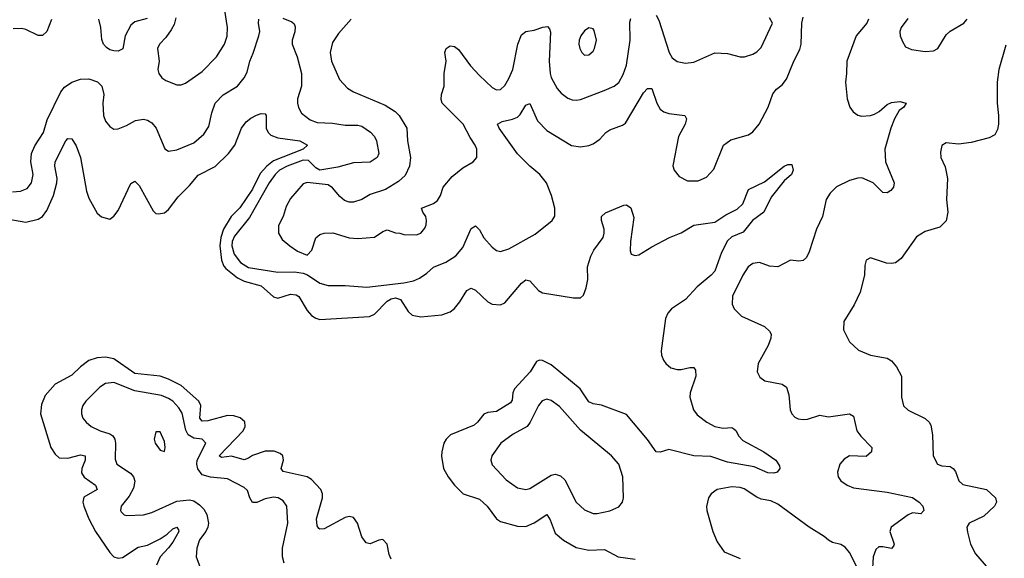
# Model space of a CAD drawing. Header units: inches. Extents: x 2001573 to 2220545, y 644482 to 846830.
# Tile 316 of 656: x 2041681 to 2046367, y 763522 to 766087. Entities that reach past the tile are written whole.
import ezdxf

# ---------------------------------------------------------------- set-up
doc = ezdxf.new("R2010")
doc.units = ezdxf.units.IN
doc.header["$MEASUREMENT"] = 0
doc.layers.add('C0746', color=7, linetype='Continuous')

msp = doc.modelspace()

# ---------------------------------------------------------------- linework, layer by layer
at = {"layer": 'C0746', "color": 5}
for points, elevation in [([(2042424.4, 766095.6), (2042416.7, 766063.3), (2042402.2, 766037.8), (2042377.5, 766002.5), (2042347.3, 765970), (2042337.8, 765950), (2042344.4, 765890), (2042339.6, 765850), (2042343.1, 765830), (2042357.1, 765810), (2042377.6, 765797.6), (2042430, 765776.1), (2042450, 765776.1), (2042470, 765784), (2042550, 765840.7), (2042617.6, 765910), (2042656.8, 765970), (2042668.3, 766008.3), (2042669.8, 766050), (2042657.3, 766130)], 360), ([(2044710, 766108.7), (2044723.8, 766083.8), (2044772.9, 765930), (2044785.9, 765905.9), (2044810, 765887.9), (2044850, 765879.6), (2044890, 765884.9), (2044990, 765928.9), (2045050, 765925.7), (2045110, 765910.4), (2045130.4, 765910.4), (2045170, 765922.6), (2045190, 765933.7), (2045210, 765954.9), (2045264.7, 766070), (2045250, 766095.1)], 360), ([(2041647.2, 765267.2), (2041685.2, 765270), (2041716.2, 765283.8), (2041736.8, 765310), (2041745.8, 765350), (2041734.8, 765410), (2041737.1, 765450), (2041753, 765487), (2041793.9, 765550), (2041812.5, 765610), (2041877.4, 765742.6), (2041894.4, 765765.6), (2041930, 765789.3), (2041970, 765803.5), (2042010, 765805.6), (2042050.9, 765790.9), (2042072.9, 765770), (2042081.5, 765730), (2042077.7, 765690), (2042080.9, 765630), (2042090, 765604), (2042110, 765578), (2042130, 765565.5), (2042150, 765566.4), (2042190, 765582.4), (2042232.9, 765607.1), (2042270, 765612.6), (2042290, 765609.1), (2042310, 765595.6), (2042330.1, 765570.1), (2042372.3, 765472.3), (2042390, 765461.6), (2042430, 765467.2), (2042510, 765500.9), (2042557.9, 765542.1), (2042582, 765578), (2042596.4, 765643.6), (2042612.1, 765690), (2042650.5, 765729.5), (2042717.3, 765770), (2042749.9, 765810.1), (2042763.2, 765836.8), (2042776.2, 765890), (2042793.2, 765926.8), (2042820.2, 766010), (2042824.4, 766030), (2042817.2, 766070), (2042819.8, 766090)], 340), ([(2041832.4, 766087.6), (2041810.1, 766029.9), (2041790, 766011.9), (2041770, 766011.6), (2041710, 766039.5), (2041690, 766044.2), (2041650, 766043.8)], 340), ([(2042287.9, 766092.1), (2042230, 766076.8), (2042210, 766060.9), (2042183.3, 766010), (2042172.2, 765947.8), (2042150, 765937.2), (2042130, 765937.9), (2042110, 765942.7), (2042093.8, 765953.8), (2042080.2, 765970), (2042071.8, 765991.8), (2042067.9, 766050), (2042058.5, 766090)], 340), ([(2042933.5, 766093.5), (2042976.6, 766076.6), (2042987.8, 766067.8), (2042992.6, 766052.6), (2042991.2, 766028.8), (2042978.4, 765990), (2042978.8, 765970), (2043002.3, 765910), (2043022.8, 765830), (2043022.7, 765770), (2043003.8, 765710), (2043003, 765690), (2043008, 765668), (2043022.3, 765642.3), (2043063.1, 765610), (2043096.7, 765596.7), (2043170, 765594), (2043230, 765584.7), (2043290, 765585.1), (2043310, 765579.2), (2043350.9, 765550.9), (2043370.1, 765530), (2043379.5, 765510), (2043390.2, 765450), (2043383.2, 765430), (2043350, 765408.1), (2043270, 765405.3), (2043194.7, 765385.3), (2043110, 765370.5), (2043090, 765381.4), (2043055.6, 765415.6), (2043030, 765417.3), (2042954.1, 765390), (2042917.1, 765370), (2042896.5, 765350), (2042869.2, 765310.8), (2042774.9, 765145.1), (2042703.6, 765056.4), (2042693.3, 765030), (2042691, 765010), (2042702.4, 764970), (2042732.2, 764930), (2042770, 764907.1), (2042910, 764885), (2042990, 764886.6), (2043030, 764880.4), (2043051.4, 764871.4), (2043110, 764833), (2043150, 764821.1), (2043230, 764820.7), (2043332.7, 764812.7), (2043510, 764833.2), (2043556.1, 764843.9), (2043583.9, 764856.1), (2043619.8, 764880.2), (2043650, 764907.8), (2043710, 764932.3), (2043756.8, 764963.2), (2043790, 765001.6), (2043830, 765092.2), (2043850, 765104.9), (2043870, 765086.4), (2043890, 765048.8), (2043930, 765003.1), (2043950, 764988.7), (2043970, 764982.4), (2044010, 764996.4), (2044134.1, 765065.9), (2044216.3, 765130), (2044228.5, 765151.6), (2044227.6, 765190), (2044212.5, 765250), (2044189.1, 765310), (2044157.3, 765350), (2044109.6, 765389.6), (2044050, 765448.9), (2043963.5, 765570), (2043955.6, 765590), (2043977.2, 765602.8), (2044027.1, 765612.9), (2044050, 765623.2), (2044063.9, 765636.1), (2044090, 765679.3), (2044110, 765687.7), (2044145.9, 765605.9), (2044190, 765559), (2044307.5, 765487.5), (2044350, 765481.2), (2044390, 765487.9), (2044410, 765496), (2044442, 765518), (2044470.7, 765549.3), (2044490, 765562.7), (2044550, 765584), (2044565.1, 765594.9), (2044650, 765738.5), (2044670, 765759.5), (2044690, 765758.4), (2044713.2, 765690), (2044730, 765660.3), (2044747.4, 765647.4), (2044770, 765640.7), (2044846.8, 765630), (2044854.9, 765614.9), (2044848.1, 765590), (2044817.5, 765530), (2044790.4, 765390.4), (2044795.8, 765370), (2044820.4, 765340.4), (2044859.4, 765319.4), (2044910, 765319.1), (2044950, 765336.9), (2044984.5, 765375.5), (2045031.1, 765490), (2045065.9, 765514.1), (2045150, 765538.6), (2045170, 765553.6), (2045201.1, 765590), (2045243.7, 765670), (2045265.9, 765734.1), (2045283.3, 765756.7), (2045310, 765776.5), (2045330, 765803.1), (2045364.9, 765890), (2045394.5, 765945.5), (2045399.9, 765970), (2045403.7, 766070), (2045410, 766099.1)], 340), ([(2043258.7, 766090), (2043198.9, 766021.1), (2043170, 765978), (2043159.7, 765930), (2043165.8, 765890), (2043202.7, 765802.7), (2043241.1, 765761.1), (2043270, 765743.6), (2043420.4, 765680.4), (2043469.1, 765649.1), (2043486.7, 765630), (2043524.4, 765570), (2043526.4, 765510), (2043540.7, 765430), (2043536.9, 765390), (2043515.2, 765344.8), (2043484.1, 765315.9), (2043421.6, 765278.4), (2043350, 765255.1), (2043309, 765231), (2043270, 765218.3), (2043250, 765217.7), (2043226.7, 765226.7), (2043204.4, 765244.4), (2043170, 765286.3), (2043150, 765301.3), (2043050, 765312), (2043030, 765305.2), (2042970, 765235.3), (2042950, 765198), (2042936, 765150), (2042913.7, 765106.3), (2042913.4, 765070), (2042930, 765040.7), (2042966.8, 765010), (2043004.2, 764984.2), (2043050, 764966.4), (2043071.3, 764990), (2043091.1, 765048.9), (2043110, 765064.4), (2043130, 765070.4), (2043172.2, 765072.2), (2043250, 765048.2), (2043290, 765044.9), (2043370, 765050.8), (2043410, 765078), (2043430, 765086), (2043470, 765071.3), (2043491.1, 765071.1), (2043510, 765064.7), (2043570, 765062.8), (2043590, 765070.7), (2043610, 765094.8), (2043615.4, 765110), (2043618, 765130), (2043613.6, 765150), (2043599.3, 765170), (2043594, 765190), (2043650, 765212), (2043670, 765226.7), (2043683.5, 765250), (2043696.9, 765290), (2043739.3, 765340.7), (2043790, 765382), (2043839.3, 765410), (2043856.2, 765430), (2043856.9, 765470), (2043849.7, 765490), (2043825.3, 765525.3), (2043792.1, 765590), (2043692.3, 765690), (2043686.9, 765706.9), (2043688.9, 765730), (2043702.2, 765770), (2043700.8, 765830), (2043710.6, 765890), (2043705, 765930), (2043711.3, 765950), (2043730, 765961.8), (2043750, 765958.8), (2043770, 765944.9), (2043826.3, 765866.3), (2043870, 765820.7), (2043930, 765764.7), (2043950, 765752.6), (2043970, 765755.2), (2043990, 765774), (2044010, 765806.5), (2044028.8, 765850), (2044052.1, 765970), (2044070, 766015.2), (2044090, 766030.2), (2044130, 766036.5), (2044171.8, 766051.8), (2044193.6, 766053.6), (2044203.1, 766043.1), (2044207.1, 766027.1), (2044201.6, 765890), (2044205.7, 765830), (2044211.5, 765811.5), (2044239.5, 765759.5), (2044257.6, 765737.6), (2044290, 765713.4), (2044310, 765705.2), (2044330, 765704.2), (2044350, 765707.1), (2044462.9, 765750), (2044509.8, 765770.2), (2044532.4, 765787.6), (2044553.6, 765826.4), (2044569.1, 765870), (2044586.9, 765990), (2044585.6, 766074.4), (2044590, 766092.4)], 360), ([(2045721.3, 766090), (2045712.7, 766070), (2045661.9, 766010), (2045617.2, 765890), (2045616.9, 765830), (2045611.5, 765790), (2045619.5, 765710), (2045632.2, 765670), (2045647.8, 765647.8), (2045670, 765632), (2045688, 765628), (2045730, 765630.2), (2045750, 765636.2), (2045771.1, 765648.9), (2045810, 765683.6), (2045830, 765693.2), (2045870, 765697.1), (2045900.5, 765690), (2045888.7, 765670), (2045866.3, 765653.7), (2045845, 765615), (2045826.9, 765570), (2045798.4, 765470), (2045801.7, 765410), (2045842.7, 765310), (2045840.3, 765290), (2045826.5, 765273.5), (2045810, 765262.7), (2045790, 765264.7), (2045743.1, 765310), (2045690, 765333.3), (2045670, 765332.3), (2045630, 765320.9), (2045568.5, 765291.5), (2045538.5, 765261.5), (2045520.2, 765230), (2045501.5, 765150), (2045473.1, 765090), (2045438.3, 764981.7), (2045425.5, 764954.5), (2045410, 764939.6), (2045390, 764936.9), (2045350, 764941.6), (2045290, 764909.7), (2045250, 764913.3), (2045202, 764930), (2045170, 764926.6), (2045149.1, 764910), (2045123.2, 764870), (2045074.4, 764770), (2045072.5, 764732.5), (2045082, 764710), (2045115.8, 764675.8), (2045225.8, 764625.8), (2045250, 764604), (2045257, 764590), (2045256.5, 764570), (2045243.8, 764536.2), (2045196.4, 764450), (2045190.5, 764410), (2045204.2, 764384.2), (2045227.4, 764367.4), (2045310, 764352.2), (2045330, 764337.3), (2045341.1, 764301.1), (2045348.9, 764228.9), (2045356.4, 764210), (2045370, 764194.9), (2045386.8, 764186.8), (2045410, 764183.2), (2045430, 764184.7), (2045490, 764203.7), (2045530, 764195.8), (2045630, 764210.2), (2045650, 764199.3), (2045665.2, 764130), (2045684, 764104), (2045736.5, 764050), (2045734.7, 764030), (2045710, 764007), (2045630, 764010.6), (2045605.1, 763994.9), (2045585.3, 763970), (2045573.2, 763933.2), (2045576.9, 763910), (2045590, 763891.8), (2045619.3, 763870), (2045650, 763858.4), (2045810, 763836.6), (2045930, 763812.1), (2045962, 763790), (2045979.6, 763770), (2045983.7, 763750), (2045970, 763733.6), (2045930, 763738.9), (2045910, 763729.8), (2045828.1, 763670), (2045823.2, 763650), (2045842.7, 763590), (2045840, 763580), (2045830.2, 763569.8), (2045790, 763577.7), (2045770, 763576.5), (2045755.4, 763564.6), (2045743.5, 763530), (2045738.3, 763450)], 340), ([(2045907.9, 766092.1), (2045876.5, 766050), (2045870.3, 766030), (2045872, 766010), (2045882.6, 765982.6), (2045897.3, 765957.3), (2045925.2, 765945.2), (2045990, 765934.6), (2046030, 765938.7), (2046051.6, 765950), (2046090, 766014.4), (2046110, 766032.4), (2046174, 766070), (2046191.3, 766090)], 360), ([(2046374.9, 765965.1), (2046341.3, 765850), (2046334, 765790), (2046332.7, 765690), (2046340.4, 765630), (2046340.4, 765590), (2046335.3, 765564.7), (2046321.6, 765538.4), (2046295.9, 765524.1), (2046210, 765502), (2046150, 765494.5), (2046090, 765501.2), (2046070, 765488), (2046064.1, 765455.9), (2046066, 765430), (2046086.1, 765386.1), (2046097.4, 765330), (2046092.6, 765230), (2046098, 765170), (2046090.2, 765129.8), (2046061.1, 765098.9), (2045990, 765078.7), (2045950, 765053.3), (2045875.8, 764950), (2045850, 764929.7), (2045830, 764925.4), (2045807.1, 764927.1), (2045730, 764952.7), (2045710, 764942), (2045703.1, 764916.9), (2045701.3, 764870), (2045680.9, 764790), (2045653.4, 764730), (2045603.1, 764650), (2045602, 764610), (2045630, 764553.4), (2045672.8, 764512.8), (2045730, 764490.3), (2045810, 764474.9), (2045830, 764462), (2045854.1, 764434.1), (2045877.6, 764390), (2045878.5, 764290), (2045888.2, 764248.2), (2045910, 764228.4), (2045990, 764188.4), (2046010, 764170.6), (2046017.1, 764157.1), (2046025.5, 764110), (2046028.8, 764010), (2046050, 763970.7), (2046070, 763963.1), (2046110, 763958.9), (2046123.8, 763950), (2046135.3, 763935.3), (2046151.4, 763891.4), (2046170, 763874), (2046283, 763850), (2046325.7, 763810), (2046330.3, 763790), (2046320.8, 763770), (2046270, 763722.9), (2046200.5, 763690), (2046188.7, 763670), (2046192.4, 763647.6), (2046207.1, 763590), (2046230, 763544.4), (2046363, 763390)], 360), ([(2041630, 765137.6), (2041710, 765123.2), (2041770, 765137.1), (2041790, 765150.2), (2041810, 765178.5), (2041841.5, 765250), (2041857.4, 765310), (2041860.2, 765330), (2041848.5, 765390), (2041849.8, 765410), (2041900.9, 765510), (2041910, 765521.7), (2041930, 765519.5), (2041950, 765485.5), (2041970.5, 765430.5), (2041999.6, 765270), (2042010, 765236.9), (2042050, 765166.2), (2042070, 765148), (2042110, 765137.3), (2042130, 765151.5), (2042150, 765178.9), (2042210, 765307.4), (2042230, 765318.3), (2042250, 765298), (2042316.7, 765176.7), (2042330, 765163.8), (2042341.7, 765161.7), (2042370, 765167.6), (2042390, 765183.2), (2042436.2, 765243.8), (2042490, 765296.6), (2042530, 765346.7), (2042611.9, 765388.1), (2042675.8, 765450), (2042705.3, 765490), (2042737.5, 765570), (2042759.7, 765600.3), (2042781.6, 765618.4), (2042808, 765632), (2042830, 765640.2), (2042850, 765639.1), (2042854, 765630), (2042854.5, 765570), (2042863.2, 765550), (2042876.7, 765536.7), (2042910, 765524.2), (2043014.9, 765510), (2043051.3, 765490), (2043030.4, 765470), (2042890, 765415.3), (2042857, 765390), (2042825.2, 765354.8), (2042790, 765280.7), (2042729.2, 765190.8), (2042688.1, 765150), (2042651.1, 765088.9), (2042638.8, 765050), (2042634.2, 765010), (2042642.1, 764942.1), (2042653, 764913), (2042661.9, 764901.9), (2042717.3, 764857.3), (2042750, 764841.8), (2042830, 764819.1), (2042890, 764766.7), (2042910, 764760.3), (2042970, 764780.8), (2042997.3, 764777.3), (2043010, 764768.8), (2043050, 764701.7), (2043070, 764677.8), (2043090, 764665), (2043110, 764659.7), (2043346.6, 764673.4), (2043370, 764685.5), (2043430, 764746.7), (2043450, 764758), (2043470, 764762.8), (2043493.9, 764753.9), (2043530, 764697), (2043550, 764680.3), (2043590, 764672.8), (2043690, 764681.5), (2043730, 764696.1), (2043750, 764711.6), (2043776.2, 764743.8), (2043810, 764797.3), (2043830, 764809.1), (2043850, 764798.8), (2043910, 764743.7), (2043930, 764733.1), (2043970, 764729.5), (2043990, 764739.3), (2044070, 764832.6), (2044090, 764847.7), (2044110, 764843.5), (2044150, 764796.8), (2044170, 764786.9), (2044317.5, 764762.5), (2044350, 764763), (2044364.2, 764775.8), (2044378, 764810), (2044385.1, 764850), (2044383.9, 764910), (2044399.7, 764960.3), (2044413.8, 764990), (2044458, 765050), (2044463.5, 765070), (2044462.2, 765090), (2044449.7, 765130.3), (2044449.6, 765150), (2044470, 765168), (2044556.6, 765203.4), (2044570, 765205.5), (2044590, 765190.5), (2044604.5, 765144.5), (2044587.6, 765030), (2044586.8, 764986.8), (2044590.8, 764970), (2044610, 764963.6), (2044627.4, 764967.4), (2044690, 765005), (2044774.5, 765050), (2044830, 765072.3), (2044890, 765108.4), (2044990, 765122.6), (2045041.5, 765158.5), (2045095.7, 765184.3), (2045123.5, 765210), (2045150, 765278), (2045225.3, 765314.7), (2045319, 765390), (2045336.8, 765396.8), (2045356.8, 765396.8), (2045363, 765370), (2045354.9, 765350), (2045320.2, 765319.8), (2045258, 765242), (2045223.6, 765170), (2045169.5, 765130.5), (2045124.2, 765075.8), (2045070, 765052.7), (2045050, 765033.3), (2045021.2, 764978.8), (2044990, 764889.9), (2044971.9, 764870), (2044904.9, 764815.1), (2044850, 764755.2), (2044782.7, 764710), (2044766.7, 764690), (2044755.6, 764664.4), (2044734.4, 764510), (2044735.2, 764490), (2044745.1, 764465.1), (2044755.8, 764450), (2044780.5, 764430), (2044810, 764420.8), (2044830, 764420.8), (2044870, 764430.3), (2044890, 764430.3), (2044898, 764418), (2044898.6, 764390), (2044871.7, 764310), (2044870.3, 764290.4), (2044888.7, 764230), (2044905.1, 764205.1), (2044952, 764170), (2044990, 764149.3), (2045030, 764141.6), (2045070, 764144.9), (2045079.5, 764139.5), (2045090, 764130.4), (2045103.2, 764103.2), (2045123.3, 764083.3), (2045222.6, 764030), (2045280.3, 763990), (2045297.3, 763962.7), (2045298.8, 763950), (2045287.1, 763932.9), (2045270, 763927.8), (2045242, 763930), (2045177.5, 763957.5), (2045050, 763980.5), (2044970, 764006.8), (2044890, 764009.9), (2044770, 764040.2), (2044730, 764028), (2044710, 764029.7), (2044668.5, 764088.5), (2044570, 764207.7), (2044450, 764251.6), (2044410, 764258.6), (2044390, 764267.9), (2044348.7, 764330), (2044210, 764443.8), (2044170, 764463.7), (2044154.5, 764465.5), (2044141.2, 764458.8), (2044110.8, 764410), (2044036.8, 764330), (2044028.6, 764310), (2044025.2, 764274.8), (2044018, 764262), (2043950, 764221), (2043910, 764216.8), (2043890.8, 764209.2), (2043860.9, 764170), (2043844.2, 764155.8), (2043731.8, 764110), (2043711.4, 764090), (2043700.2, 764070), (2043690.2, 764030), (2043689.2, 764009.2), (2043698.6, 763950), (2043720.7, 763910), (2043751.3, 763870), (2043791.8, 763830), (2043870, 763804.8), (2043905.6, 763770), (2043950, 763710.2), (2043970, 763697.5), (2044050, 763675), (2044090, 763674.6), (2044130, 763692.1), (2044190, 763730.4), (2044206.3, 763706.3), (2044230, 763641.8), (2044270, 763609.3), (2044330, 763574.2), (2044390, 763561.9), (2044464.5, 763564.5), (2044530, 763530.2), (2044610, 763518.4)], 320), ([(2043450, 763519.1), (2043439.9, 763539.9), (2043429.8, 763589.9), (2043410, 763612), (2043390, 763608.8), (2043350, 763591.6), (2043330, 763596.4), (2043310, 763624.7), (2043289.1, 763689.1), (2043270, 763716.9), (2043250, 763720.8), (2043230, 763716), (2043130, 763662), (2043110, 763661), (2043104.7, 763664.7), (2043097.1, 763677.1), (2043094.7, 763710), (2043121.9, 763810), (2043122.2, 763830), (2043115, 763850), (2043070, 763897.6), (2043049.9, 763909.9), (2042935.4, 763935.4), (2042925, 763950), (2042936.2, 763990), (2042934, 764010), (2042921.5, 764021.5), (2042892.7, 764032.7), (2042850, 764032.9), (2042790, 764012.1), (2042770, 763998.5), (2042750, 763992), (2042690, 764008.9), (2042642.1, 764002.1), (2042631.1, 764010), (2042745.6, 764130), (2042755, 764150), (2042752.9, 764172.9), (2042730, 764191.9), (2042700.7, 764200.7), (2042670, 764202.8), (2042576.5, 764176.5), (2042550, 764174.6), (2042539.3, 764190), (2042543.1, 764250), (2042534.2, 764270), (2042450, 764345.1), (2042390, 764375.6), (2042350, 764389.1), (2042230, 764402.3), (2042130, 764471.6), (2042090, 764479.3), (2042050, 764477.6), (2042010, 764464.5), (2041970, 764434), (2041930, 764394.7), (2041850, 764352), (2041802.3, 764297.7), (2041785.1, 764254.9), (2041780.7, 764210), (2041830.1, 764050), (2041850, 764017.7), (2041870, 764001.1), (2041910, 763999.6), (2041970, 764015.5), (2041992.7, 764010), (2041993.1, 763990), (2041977.6, 763950), (2041975.5, 763930), (2041988.2, 763908.2), (2042041.5, 763870), (2042050.2, 763850), (2041986.6, 763813.4), (2041982.3, 763790), (2041986.7, 763770), (2042010, 763710.1), (2042042.3, 763650), (2042110, 763550.1), (2042130, 763530.2), (2042150, 763523), (2042170, 763526.3), (2042245.1, 763574.9), (2042290, 763584.8), (2042350, 763615.2), (2042383, 763637), (2042410, 763662.1), (2042430, 763670.1), (2042437.6, 763657.6), (2042439.2, 763650), (2042410, 763599.8), (2042390, 763571.9), (2042349.8, 763530.2), (2042332.1, 763490)], 320), ([(2042939.4, 763499.4), (2042931.4, 763530), (2042932.2, 763570), (2042957.8, 763690), (2042952.4, 763770), (2042935.9, 763795.9), (2042911.1, 763811.1), (2042890, 763813), (2042850, 763804.9), (2042810, 763788.5), (2042790, 763788.2), (2042776, 763810), (2042765.2, 763845.2), (2042750, 763858.9), (2042670, 763901.4), (2042590, 763908.4), (2042550, 763920.5), (2042528.6, 763948.6), (2042524.3, 763970), (2042526.2, 763990), (2042567.7, 764070), (2042549.9, 764089.9), (2042510, 764094.8), (2042483.2, 764110), (2042471.9, 764131.9), (2042453.9, 764213.9), (2042439.1, 764239.1), (2042409.9, 764269.9), (2042390, 764283.8), (2042357, 764297), (2042230, 764319.4), (2042130, 764359.9), (2042090, 764355.4), (2042062.9, 764337.1), (2041996.5, 764270), (2041982, 764250), (2041975.3, 764230), (2041975.3, 764210), (2041982, 764190), (2041997, 764170), (2042021.3, 764150), (2042063.8, 764130), (2042110, 764115.7), (2042125, 764105), (2042134.1, 764090), (2042137.3, 764070), (2042135, 763995), (2042144.4, 763970), (2042208.3, 763928.3), (2042223, 763910), (2042228.8, 763890), (2042223.4, 763856.6), (2042201.7, 763818.3), (2042163.8, 763770), (2042160.7, 763750), (2042164.4, 763744.4), (2042178.8, 763730), (2042190, 763725.7), (2042270, 763730.2), (2042310, 763741.1), (2042430, 763794.5), (2042490, 763800.7), (2042510, 763795.3), (2042537.5, 763777.5), (2042557, 763757), (2042571.3, 763731.3), (2042579.8, 763690), (2042577, 763670), (2042567.7, 763650), (2042536.9, 763610), (2042524.2, 763570), (2042522, 763530), (2042544.2, 763470)], 340), ([(2045670, 763472.8), (2045629.8, 763550), (2045610, 763575.8), (2045590, 763588.2), (2045550, 763597.6), (2045530, 763608.5), (2045510, 763626.6), (2045438.7, 763670), (2045290, 763779.8), (2045255.5, 763795.5), (2045210, 763804.8), (2045190, 763813.4), (2045130, 763852.5), (2045110, 763860.2), (2045070, 763862.7), (2045000.7, 763850), (2044972.7, 763830), (2044959.3, 763810), (2044950.4, 763769.6), (2044952, 763750), (2044980.4, 763650), (2045001.4, 763601.4), (2045033.7, 763553.7), (2045110, 763521.8)], 340)]:
    msp.add_lwpolyline(points, dxfattribs=dict(at, elevation=elevation))
for points, elevation in [([(2044390, 766047.6), (2044370, 766033), (2044351.8, 766010), (2044343.9, 765990), (2044342.4, 765970), (2044346.5, 765950), (2044357.1, 765930), (2044370, 765918.4), (2044390, 765919.5), (2044410, 765937.1), (2044417.3, 765950), (2044426, 765990), (2044415.3, 766035.3), (2044410, 766043.7)], 380), ([(2044190, 764279.7), (2044168, 764272), (2044150, 764249.7), (2044110.1, 764170), (2044095.8, 764150), (2044030, 764113), (2043971.2, 764070), (2043928.8, 764010), (2043923.7, 763990), (2043930, 763967.7), (2043996.2, 763896.2), (2044050, 763858.6), (2044090, 763850.2), (2044110, 763854.7), (2044210, 763918.3), (2044230, 763922.7), (2044240.3, 763920.3), (2044254.9, 763914.9), (2044275.3, 763895.3), (2044329.4, 763789.4), (2044370, 763752.9), (2044410, 763736.5), (2044430, 763735.3), (2044490, 763748.9), (2044532.3, 763767.8), (2044549.5, 763790), (2044555.6, 763810), (2044551.1, 763910), (2044532.8, 763970), (2044497.6, 764010), (2044350, 764132.7), (2044250, 764245.8), (2044210, 764273.5)], 340), ([(2042350, 764125.2), (2042330, 764124), (2042321.6, 764090), (2042326.4, 764070), (2042350, 764037.3), (2042370, 764031.3), (2042374, 764050), (2042370, 764079)], 360)]:
    msp.add_lwpolyline(points, close=True, dxfattribs=dict(at, elevation=elevation))

doc.saveas('drawing.dxf')
